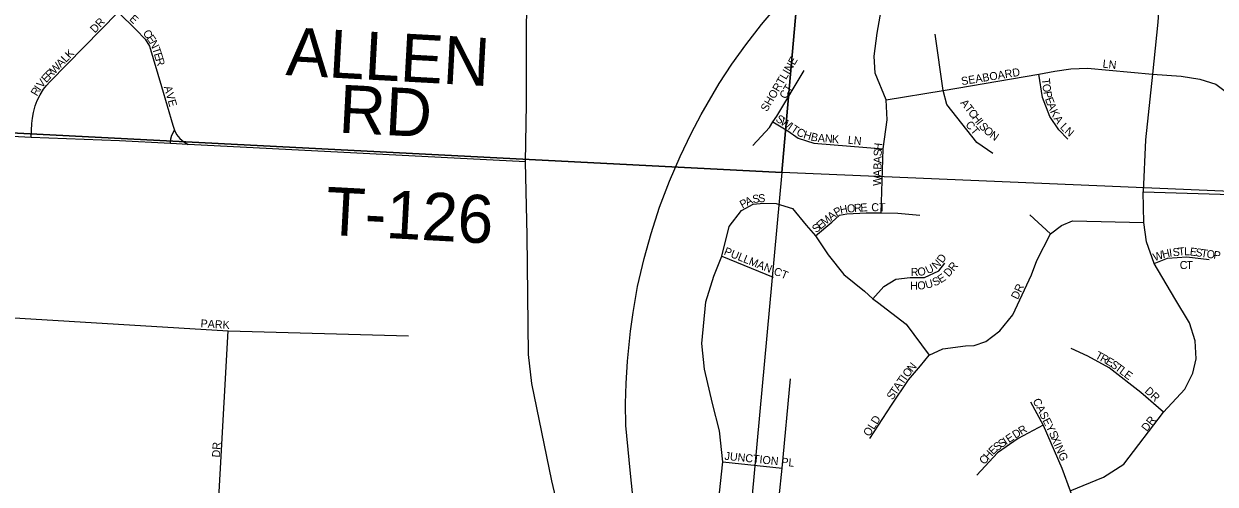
# Model space of a CAD drawing. Extents: x 1310247 to 1552180, y 377264 to 706493.
# Drawn here: x 1424040 to 1431486, y 481959 to 484836 of the extents above; entities that cross this region are included whole.
import ezdxf

# ---------------------------------------------------------------- set-up
doc = ezdxf.new("R2010")
doc.units = 0
for name, color, linetype in [('GM_X_County_Road', 7, 'Continuous'), ('GM_X_Rail_Line', 7, 'Continuous'), ('GM_X_Section', 7, 'Continuous'), ('GM_X_Township_Road', 7, 'Continuous'), ('GM_X_Township_Road_Text', 7, 'Continuous'), ('GM_X_Township_Subdivision', 7, 'Continuous'), ('GM_X_Township_Subdivision_Text', 7, 'Continuous')]:
    doc.layers.add(name, color=color, linetype=linetype)

msp = doc.modelspace()

# ---------------------------------------------------------------- linework, layer by layer
at = {"layer": 'GM_X_County_Road'}
msp.add_lwpolyline([(1427620.4, 480781.4), (1427584.9, 480939.8), (1427339.5, 481978.9), (1427215.6, 482588.1), (1427195.4, 482768.2), (1427186.8, 483512.8), (1427175.2, 483974), (1427182.5, 484333.7), (1427182.5, 484843.5), (1427191.1, 485033.6), (1427218.5, 485137.3), (1427291.9, 485357.7), (1427423, 485684.6), (1427439.7, 485726.9)], dxfattribs=at)
at = {"layer": 'GM_X_Rail_Line'}
msp.add_lwpolyline([(1427843.5, 481905), (1427831.5, 482024.5), (1427822.6, 482110.6), (1427802.7, 482325.9), (1427800.5, 482462.9), (1427805, 482588.8), (1427812.7, 482727.9), (1427831.7, 482915.8), (1427849.1, 483032.7), (1427876.6, 483194.3), (1427917.6, 483369.5), (1427960.7, 483525.2), (1428013.7, 483689.7), (1428075.5, 483853.1), (1428141.8, 484007.7), (1428210.2, 484150.2), (1428273.2, 484269.4), (1428385.8, 484462.7), (1428465.3, 484583.1), (1428552.5, 484705.6), (1428649.7, 484831.5), (1428766.4, 484970)], dxfattribs=at)
at = {"layer": 'GM_X_Section'}
for points in [[(1423863.5, 489580.6), (1429255.8, 489324.6), (1428777.4, 483907.1), (1423391.5, 484184.8)], [(1434523.9, 489065.4), (1433994.3, 483685), (1428777.4, 483907.1), (1429255.8, 489324.6)], [(1423391.5, 484184.8), (1428777.4, 483907.1), (1428279.1, 478496), (1422894.7, 478839.9)]]:
    msp.add_lwpolyline(points, close=True, dxfattribs=at)
at = {"layer": 'GM_X_Township_Road'}
for points in [[(1427175.2, 483974), (1425067.2, 484082.3), (1424957.9, 484087.9), (1424638.9, 484104.3), (1424086.8, 484125.1), (1423731.1, 484143.7), (1423287.5, 484169.6), (1423136.3, 484193.5), (1422957.8, 484221.8), (1422707.6, 484293.6), (1422641.2, 484324.1), (1422577, 484360), (1422466.1, 484447), (1422388.8, 484528.6), (1422289.8, 484646.1), (1422144, 484822.1), (1422058.6, 484940.1)], [(1429426.1, 484991.4), (1430223.6, 484989.7), (1431035.7, 484988), (1431086.6, 484986.1), (1431113.4, 484977.8), (1431129.2, 484959.3), (1431134.7, 484943.6), (1431128.2, 484845.5), (1431093.5, 484521.3), (1431050.5, 484110.7), (1431036.6, 483786.8), (1431930.4, 483759), (1432525.7, 483732.4), (1433313.7, 483704.9), (1433388, 483700.2), (1433815.7, 483679.2), (1434006.9, 483666.3), (1434168.3, 483614.6), (1434238.2, 483598.8), (1435803.9, 483188.9), (1435814.4, 483186.1), (1436629.6, 482989.6)]]:
    msp.add_lwpolyline(points, dxfattribs=at)
at = {"layer": 'GM_X_Township_Subdivision'}
for points in [[(1424505.7, 485002.7), (1424630.3, 484908.9), (1424743.5, 484797.8), (1424799.6, 484740.2), (1424825.5, 484696.4), (1424900.1, 484444.6), (1424971.6, 484202.9), (1424981.6, 484171.1), (1424995.2, 484144.6), (1425014.8, 484119.6), (1425039.4, 484098.3), (1425067.2, 484082.3)], [(1429399.1, 483653.7), (1429412, 484055.4), (1429436.1, 484235), (1429430.5, 484360.8), (1429362, 484527.4), (1429354.7, 484634.8), (1429373.1, 484777.2), (1429411.4, 484991.5)], [(1424086.8, 484125.1), (1424091.3, 484213), (1424094.1, 484245.9), (1424100.4, 484282.4), (1424111.8, 484323.4), (1424124.7, 484356.7), (1424142.5, 484392.4), (1424164.3, 484426.8), (1424181.8, 484449.7), (1424203.1, 484473.6), (1424630.3, 484908.9)], [(1430096.6, 484025.8), (1429996.7, 484094.3), (1429808, 484331.2), (1429786.8, 484419.5), (1429735.8, 484771.7)], [(1429430.5, 484360.8), (1429786.8, 484419.5), (1430383.5, 484520.8), (1430483.7, 484541), (1430582.9, 484555.7), (1430688.8, 484558.6), (1431093.5, 484521.3)], [(1428596, 484075.8), (1428699.6, 484188.7), (1428721.9, 484222.7), (1428745.9, 484259), (1428918, 484544.1)], [(1430564.6, 484115.4), (1430508.5, 484173.3), (1430452.4, 484256), (1430406.4, 484375.5), (1430383.5, 484520.8)], [(1431093.5, 484521.3), (1431274.2, 484507.9), (1431389.2, 484489.5), (1431489.4, 484459.2), (1431667.7, 484325), (1431738.5, 484272.6), (1431824.9, 484238.6), (1431912.2, 484227.5), (1432064.9, 484228.4), (1432541.9, 484192.4), (1432959.8, 484176.2), (1433348.7, 484161.1), (1433385.7, 484159.7), (1434010.4, 484124.9), (1434267.8, 484057.9), (1434342.3, 484038.5), (1435645.4, 483725.6), (1435915.9, 483656.3), (1436080.5, 483632.1), (1436265.9, 483601.5), (1436383.5, 483551.5), (1436483.9, 483448.7)], [(1428721.9, 484222.7), (1428814.3, 484166.5), (1428879.1, 484122.1), (1428977.2, 484090.6), (1429412, 484055.4)], [(1424957.9, 484087.9), (1424958.4, 484117.8), (1424964.5, 484139.6), (1424981.6, 484171.1)], [(1430579.8, 481916.5), (1430788.7, 482002.5), (1430914.5, 482083.9), (1431162.5, 482407.9), (1431295.7, 482552.2), (1431345.7, 482652.2), (1431367.9, 482742.9), (1431360.5, 482853.9), (1431325.3, 482966.8), (1431232.8, 483118.6), (1431105.1, 483337), (1431057, 483473.9), (1431040.3, 483594.2), (1431036.6, 483786.8)], [(1428274.7, 480859), (1428409.6, 482098.1), (1428388.5, 482293), (1428344.1, 482463.2), (1428294.4, 482676.5), (1428277.5, 482837), (1428303.6, 483098.5), (1428351.7, 483259.6), (1428401.7, 483383.5), (1428447.7, 483569.7), (1428525.4, 483669.6), (1428597.8, 483709.3), (1428662.3, 483714.1), (1428742.2, 483713), (1428843.6, 483680.8), (1428929.1, 483577.9), (1428987.4, 483511.4), (1429067.8, 483392.8), (1429165.9, 483268.8), (1429295.3, 483166), (1429347.2, 483117), (1429375.9, 483095.4), (1429554.5, 482957.9), (1429698.8, 482765.4)], [(1428987.4, 483511.4), (1429089.9, 483595.8), (1429138.2, 483639), (1429183.6, 483648), (1429305.4, 483655.2), (1429399.1, 483653.7), (1429502.9, 483652), (1429639.6, 483640.8)], [(1429326.9, 482244.4), (1429463.8, 482452.6), (1429569.3, 482611.8), (1429645.2, 482698.7), (1429698.8, 482765.4), (1429784, 482804.3), (1429924.6, 482822.8), (1429980.1, 482824.6), (1430052.3, 482850.5), (1430141.1, 482917.1), (1430220.6, 483017.1), (1430337.2, 483267), (1430370.5, 483357.7), (1430457.5, 483522.4), (1430525.9, 483576.1), (1430594.4, 483603.8), (1431040.3, 483594.2)], [(1430457.5, 483522.4), (1430327.9, 483642.7)], [(1428401.7, 483383.5), (1428723.7, 483252.2)], [(1431105.1, 483337), (1431188.5, 483371.2), (1431308.5, 483380.5), (1431449.2, 483361.9)], [(1429347.2, 483117), (1429414.6, 483194.8), (1429489.7, 483239.8), (1429580.6, 483250), (1429669.4, 483249.9), (1429758.3, 483291.1), (1429796.9, 483341)], [(1423327.4, 483036.9), (1425317.8, 482916.6), (1426443.6, 482885.2)], [(1425193.8, 480714.7), (1425317.8, 482916.6)], [(1431162.5, 482407.9), (1431021.1, 482532.4), (1430823, 482685.9), (1430689.5, 482757.9), (1430586.2, 482807.3)], [(1429616.8, 481447.4), (1429496.5, 481654), (1429444.6, 481744.6), (1429429.9, 481767.5), (1429386.5, 481796.2), (1429256.3, 481819.9), (1428761.7, 481879.8), (1428780.7, 482058), (1428831.1, 482618.1)], [(1430332.3, 482473.5), (1430411.5, 482328.2), (1430527.3, 482057.8), (1430579.8, 481916.5), (1430666.6, 481682.3)], [(1430411.5, 482328.2), (1430254.2, 482244.2), (1430124.7, 482154.4), (1429997.4, 482015.6)], [(1428409.6, 482098.1), (1428780.7, 482058)]]:
    msp.add_lwpolyline(points, dxfattribs=at)

# ---------------------------------------------------------------- texts
at = {"layer": 'GM_X_Township_Road_Text'}
for s, rotation, p in [('ALLEN', 356.85518, (1425674.4, 484515.9)), ('RD', 357.03884, (1426004.4, 484156.5)), ('T-126', 356.91361, (1425920.7, 483518.2))]:
    msp.add_text(s, height=300, rotation=rotation, dxfattribs=at).set_placement(p)
at = {"layer": 'GM_X_Township_Subdivision_Text'}
for s, rotation, p in [('DR', 47.11989, (1424485.5, 484774.9)), ('E', 317.86048, (1424696, 484861.2)), ('C', 304.91941, (1424781.6, 484778.4)), ('E', 304.92585, (1424804.3, 484745.9)), ('N', 295.50939, (1424823.3, 484719)), ('L', 45.61813, (1424303, 484591)), ('K', 45.61041, (1424327.7, 484616.1)), ('T', 287.68327, (1424841.6, 484680.9)), ('E', 287.20818, (1424852.3, 484647.5)), ('SHORTLINE', 59.42105, (1428684.4, 484282.6)), ('W', 45.60634, (1424232.2, 484518.7)), ('A', 45.61233, (1424272.3, 484559.5)), ('R', 287.19468, (1424862.7, 484613.9)), ('SEABOARD', 9.21188, (1429902.8, 484452.2)), ('LN', 353.9889, (1430780.9, 484562.3)), ('V', 51.94098, (1424154.3, 484431.1)), ('E', 46.91301, (1424180.7, 484464.9)), ('R', 45.60959, (1424204.5, 484490.4)), ('T', 276.79125, (1430402.1, 484492.4)), ('R', 59.27156, (1424122.7, 484380.3)), ('I', 55.67946, (1424142.4, 484413.6)), ('AVE', 285.94437, (1424915, 484441.1)), ('CT', 59.03624, (1428801.5, 484361.9)), ('O', 276.79156, (1430406.2, 484457.4)), ('P', 280.80158, (1430412, 484409.9)), ('A', 308.04826, (1429890.2, 484341.1)), ('T', 308.04826, (1429917.3, 484306.5)), ('E', 291.05087, (1430421.3, 484366)), ('A', 292.40554, (1430434.4, 484331.9)), ('S', 326.05228, (1428734.8, 484230.7)), ('C', 308.04826, (1429939, 484278.7)), ('H', 308.04826, (1429963.4, 484247.6)), ('K', 296.02607, (1430452.6, 484288.1)), ('W', 326.04649, (1428764, 484211.1)), ('I', 326.04316, (1428811.5, 484179.1)), ('T', 326.04027, (1428829.7, 484166.8)), ('CT', 310.60387, (1429922.2, 484203.7)), ('I', 308.04826, (1429990.6, 484212.9)), ('S', 311.54573, (1430006.3, 484193)), ('O', 318.54065, (1430034.3, 484162)), ('A', 302.559, (1430474.9, 484243.1)), ('L', 314.0343, (1430512.9, 484186.6)), ('N', 319.34869, (1430541.1, 484157.9)), ('C', 332.62841, (1428864.3, 484144)), ('H', 342.86117, (1428908.5, 484122.1)), ('B', 347.889, (1428955.2, 484107.9)), ('A', 355.80401, (1429001.3, 484098.5)), ('N', 355.82651, (1429045.2, 484095.3)), ('K', 355.81083, (1429089.1, 484092.1)), ('LN', 353.99459, (1429188.1, 484087.1)), ('N', 325.53557, (1430072.5, 484128.7)), ('S', 88.76389, (1429401.7, 484007.5)), ('H', 84.92232, (1429402.4, 484041.8)), ('B', 88.74908, (1429399.9, 483923.9)), ('A', 88.7598, (1429400.8, 483963.5)), ('W', 88.75572, (1429397.7, 483822.7)), ('A', 88.7598, (1429399, 483879.9)), ('P', 27.71973, (1428530.8, 483680.9)), ('A', 25.45066, (1428561.5, 483697)), ('S', 8.3484, (1428597.5, 483714.8)), ('S', 3.34881, (1428631.2, 483719.8)), ('P', 29.79232, (1429118.9, 483631.2)), ('H', 11.5757, (1429145.5, 483647.2)), ('O', 4.73732, (1429187.1, 483655.8)), ('R', 3.94978, (1429230.7, 483659.4)), ('E', 3.66324, (1429270.2, 483662.1)), ('CT', 0.00001, (1429336.7, 483664.7)), ('E', 39.51525, (1429018.9, 483548.4)), ('M', 39.51174, (1429046.1, 483570.8)), ('A', 39.51188, (1429086.8, 483604.4)), ('S', 39.51525, (1428991.7, 483526)), ('PULLMAN CT', 338.07898, (1428411.8, 483395.7)), ('T', 5.93894, (1431258, 483386.3)), ('L', 358.85232, (1431291.4, 483389.9)), ('E', 352.35481, (1431325.1, 483389.3)), ('N', 42.99288, (1429743, 483298.4)), ('D', 54.20317, (1429782.2, 483336.4)), ('W', 18.21962, (1431106.9, 483351.8)), ('H', 13.91697, (1431160.3, 483369.5)), ('I', 7.23073, (1431201.5, 483379.8)), ('S', 6.22706, (1431223.1, 483382.5)), ('S', 351.87183, (1431359.8, 483384.6)), ('T', 351.85831, (1431394.7, 483379.6)), ('O', 351.87384, (1431429.5, 483374.7)), ('P', 351.87294, (1431473.1, 483368.4)), ('R', 0.42503, (1429583.2, 483260)), ('O', 5.56739, (1429627.7, 483260.5)), ('U', 25.92539, (1429690.1, 483270)), ('D', 47.91737, (1429820.3, 483250.3)), ('R', 51.90654, (1429852.3, 483285.8)), ('C', 3.59679, (1431266.1, 483301.8)), ('T', 358.16913, (1431304.3, 483304.3)), ('H', 0.22949, (1429578.8, 483173.9)), ('O', 4.27575, (1429626.6, 483174.3)), ('U', 15.37598, (1429680.9, 483179.3)), ('S', 25.03729, (1429732, 483194.2)), ('E', 33.00616, (1429770.5, 483212.8)), ('DR', 64.79546, (1430252.2, 483109.3)), ('PARK', 356.90753, (1425144, 482938.8)), ('T', 331.2718, (1430731.6, 482748.4)), ('R', 331.28618, (1430762.5, 482731.5)), ('N', 50.52605, (1429593.7, 482656.2)), ('E', 329.99925, (1430796.9, 482712.6)), ('S', 325.04827, (1430826.5, 482695.6)), ('T', 323.25852, (1430855, 482675.7)), ('T', 55.75673, (1429533.9, 482576.1)), ('I', 53.56285, (1429553.5, 482604.7)), ('O', 51.20194, (1429566.2, 482622)), ('L', 323.12191, (1430883.2, 482654.7)), ('E', 323.13457, (1430911.3, 482633.5)), ('T', 55.84393, (1429489.5, 482510.5)), ('A', 55.83707, (1429509.3, 482539.7)), ('DR', 317.1199, (1431041.5, 482535.8)), ('S', 55.84393, (1429469.7, 482481.4)), ('CASEYS', 296.56506, (1430343.9, 482480.4)), ('OLD', 57.38224, (1429324.4, 482252.4)), ('R', 31.02206, (1430274.1, 482264.6)), ('DR', 51.33663, (1431058.6, 482284)), ('I', 33.65976, (1430178.8, 482202.5)), ('E', 33.65217, (1430197.1, 482214.7)), ('D', 32.0714, (1430237.1, 482241.3)), ('XING', 293.62956, (1430458.5, 482246.7)), ('DR', 86.98872, (1425266.1, 482124.6)), ('E', 44.48801, (1430097.9, 482139.1)), ('S', 36.07758, (1430121.5, 482162.5)), ('S', 33.76205, (1430149.5, 482183)), ('JUNCTION PL', 354.16119, (1428418.1, 482111.5)), ('C', 47.98931, (1430042.5, 482077.6)), ('H', 47.99735, (1430069, 482107))]:
    msp.add_text(s, height=50, rotation=rotation, dxfattribs=at).set_placement(p)

doc.saveas('drawing.dxf')
